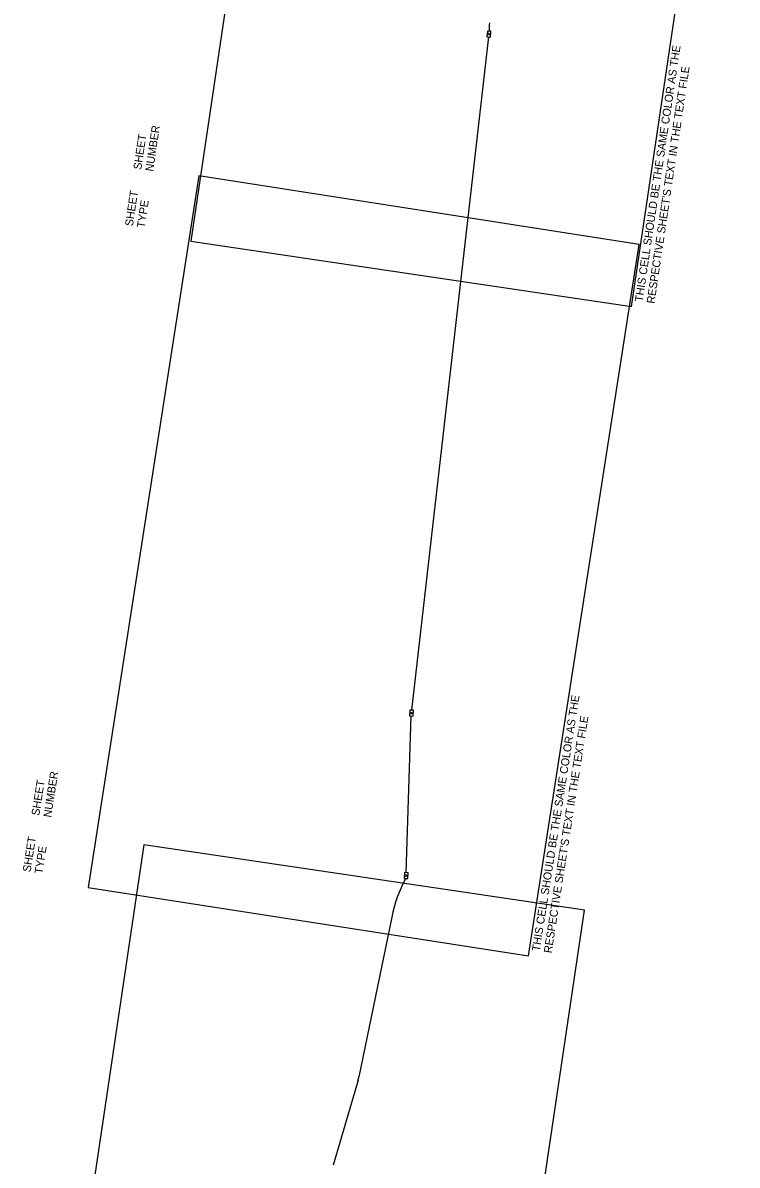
# Model space of a CAD drawing. Extents: x 601462 to 605493, y 331960 to 402715.
# Drawn here: x 601572 to 603135, y 356312 to 358810 of the extents above; entities that cross this region are included whole.
import ezdxf

# ---------------------------------------------------------------- set-up
doc = ezdxf.new("R2010")
doc.units = 0
for name, color, linetype in [('P_FTMS', 7, 'Continuous'), ('P_FTMSConduit', 7, 'Continuous'), ('P_MISC_TXT_2A (Construction)', 7, 'Continuous'), ('P_MISC_TXT_2B (Construction)', 7, 'Continuous')]:
    doc.layers.add(name, color=color, linetype=linetype)

# ---------------------------------------------------------------- blocks, each defined once
blk = doc.blocks.new('FTMS_FCV')
at = {"layer": 'P_FTMS'}
blk.add_line((13, 16), (1, -22), dxfattribs=at)
blk.add_lwpolyline([(39, 24), (-39, 24), (-39, -24), (39, -24)], close=True, dxfattribs=at)
blk.add_lwpolyline([(-12, 16), (1, -22)], dxfattribs=at)

msp = doc.modelspace()

# ---------------------------------------------------------------- linework, layer by layer
at = {"layer": 'P_FTMSConduit'}
for p, q in [((602423, 357306.9), (602591.4, 358779.4)), ((602411.1, 356951.3), (602421.9, 357294.1)), ((602379.7, 356854.3), (602307.3, 356505)), ((602305.4, 356497.3), (602251.1, 356311.6))]:
    msp.add_line(p, q, dxfattribs=at)
for centre, radius, start, end in [((602671.7, 358796.8), 79.5, 170.2547, 183.3334), ((602635.9, 356809.7), 260.1, 150.3217, 170.1425), ((602209.4, 356525.3), 100, 343.701, 348.2896)]:
    msp.add_arc(centre, radius, start, end, dxfattribs=at)
at = {"layer": 'P_MISC_TXT_2A (Construction)'}
for points in [[(602903.8, 358189.7), (603134.9, 359747.6), (602170.5, 359890.7), (601939.4, 358332.8)], [(602570.1, 355311.3), (602801.2, 356869.2), (601836.8, 357012.3), (601605.6, 355454.4)]]:
    msp.add_lwpolyline(points, close=True, dxfattribs=at)
at = {"layer": 'P_MISC_TXT_2B (Construction)'}
msp.add_lwpolyline([(602678.6, 356769.1), (602920.9, 358325.3), (601957.5, 358475.3), (601715.2, 356919)], close=True, dxfattribs=at)

# ---------------------------------------------------------------- block references
at = {"layer": 'P_FTMS', "xscale": 0.1640416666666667, "yscale": 0.16404166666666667, "rotation": 86.34463929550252}
for p in [(602591.9, 358785.8), (602422.3, 357300.5), (602410.7, 356944.9)]:
    msp.add_blockref('FTMS_FCV', p, dxfattribs=at)

# ---------------------------------------------------------------- texts
at = {"layer": 'P_MISC_TXT_2A (Construction)'}
for s, p in [('THIS CELL SHOULD BE THE SAME COLOR AS THE', (602928.1, 358199.2)), ("RESPECTIVE SHEET'S TEXT IN THE TEXT FILE", (602954, 358195.3)), ('NUMBER', (601857.1, 358484.4)), ('SHEET', (601831.1, 358488.3)), ('SHEET', (601812.8, 358364.7)), ('TYPE', (601838.7, 358360.8))]:
    msp.add_text(s, height=17.5, rotation=81.5611, dxfattribs=at).set_placement(p)
at = {"layer": 'P_MISC_TXT_2B (Construction)'}
for s, p in [('THIS CELL SHOULD BE THE SAME COLOR AS THE', (602703, 356778.4)), ("RESPECTIVE SHEET'S TEXT IN THE TEXT FILE", (602728.9, 356774.4)), ('NUMBER', (601634.1, 357071.3)), ('SHEET', (601608.1, 357075.3)), ('SHEET', (601588.9, 356951.8)), ('TYPE', (601614.8, 356947.8))]:
    msp.add_text(s, height=17.5, rotation=81.1528, dxfattribs=at).set_placement(p)

doc.saveas('drawing.dxf')
